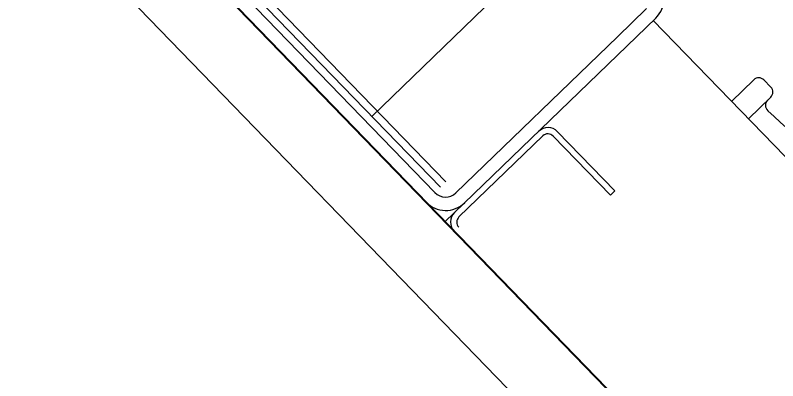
# Model space of a CAD drawing. Extents: x 468143 to 491361, y 1438528 to 1468730.
# Drawn here: x 490354.776 to 490355.298, y 1467642.599 to 1467642.85 of the extents above; entities that cross this region are included whole.
import ezdxf

# ---------------------------------------------------------------- set-up
doc = ezdxf.new("R2010")
doc.units = 0
doc.layers.add('Xreference_dp', color=7, linetype='Continuous')

msp = doc.modelspace()

# ---------------------------------------------------------------- linework, layer by layer
at = {"layer": 'Xreference_dp'}
for p, q in [((490353.84223560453, 1467643.9777606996), (490357.66554325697, 1467640.0273155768)), ((490353.84223560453, 1467643.9777606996), (490357.66554325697, 1467640.0273155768)), ((490353.87119383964, 1467643.8771441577), (490357.6024354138, 1467640.0218266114)), ((490353.87119383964, 1467643.8771441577), (490357.6024354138, 1467640.0218266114)), ((490355.78224313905, 1467641.9725669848), (490354.04196605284, 1467643.7707139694)), ((490355.78224313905, 1467641.9725669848), (490354.04196605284, 1467643.7707139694)), ((490355.07110084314, 1467642.7355634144), (490354.65180792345, 1467643.1687991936)), ((490355.07110084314, 1467642.7355634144), (490354.65180792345, 1467643.1687991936)), ((490355.06349622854, 1467642.7282035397), (490354.6442003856, 1467643.1614423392)), ((490355.06349622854, 1467642.7282035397), (490354.6442003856, 1467643.1614423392)), ((490354.6480056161, 1467643.1651192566), (490355.06729853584, 1467642.7318834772)), ((490354.6480056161, 1467643.1651192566), (490355.06729853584, 1467642.7318834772)), ((490355.0203274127, 1467642.7804165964), (490355.1430841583, 1467642.8992226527)), ((490355.0203274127, 1467642.7804165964), (490355.1430841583, 1467642.8992226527)), ((490355.20849345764, 1467642.85432204), (490355.18847114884, 1467642.8349441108)), ((490355.20849345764, 1467642.85432204), (490355.18847114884, 1467642.8349441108)), ((490355.07038966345, 1467642.708091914), (490355.21477556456, 1467642.8478310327)), ((490355.07038966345, 1467642.708091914), (490355.21477556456, 1467642.8478310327)), ((490355.4411736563, 1467642.6103824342), (490355.2130154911, 1467642.846127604)), ((490355.4411736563, 1467642.6103824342), (490355.2130154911, 1467642.846127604)), ((490355.0779370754, 1467642.7279673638), (490355.18847114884, 1467642.8349441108)), ((490355.0779370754, 1467642.7279673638), (490355.18847114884, 1467642.8349441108)), ((490355.281889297, 1467642.8054931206), (490355.2666326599, 1467642.7907274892)), ((490355.281889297, 1467642.8054931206), (490355.2666326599, 1467642.7907274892)), ((490355.29357072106, 1467642.8004993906), (490355.2888478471, 1467642.8053793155)), ((490355.29357072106, 1467642.8004993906), (490355.2888478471, 1467642.8053793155)), ((490355.293456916, 1467642.7935408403), (490355.27820027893, 1467642.7787752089)), ((490355.293456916, 1467642.7935408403), (490355.27820027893, 1467642.7787752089)), ((490355.14752592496, 1467642.7699134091), (490355.18674484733, 1467642.7293903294)), ((490355.14752592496, 1467642.7699134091), (490355.18674484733, 1467642.7293903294)), ((490355.08000595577, 1467642.7114148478), (490355.1374775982, 1467642.767036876)), ((490355.08000595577, 1467642.7114148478), (490355.1374775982, 1467642.767036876)), ((490355.1444361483, 1467642.766923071), (490355.1836550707, 1467642.7263999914)), ((490355.1444361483, 1467642.766923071), (490355.1836550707, 1467642.7263999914)), ((490355.18674484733, 1467642.7293903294), (490355.1836550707, 1467642.7263999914)), ((490355.18674484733, 1467642.7293903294), (490355.1836550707, 1467642.7263999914))]:
    msp.add_line(p, q, dxfattribs=at)
for centre, radius, start, end in [((490355.20164871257, 1467642.8613943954), 0.0188753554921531, 314.0630276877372, 44.063027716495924), ((490355.20164871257, 1467642.8613943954), 0.0188753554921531, 314.0630276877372, 44.063027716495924), ((490355.2853116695, 1467642.8019569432), 0.004921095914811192, 44.0630277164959, 134.06306456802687), ((490355.2853116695, 1467642.8019569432), 0.004921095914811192, 44.0630277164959, 134.06306456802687), ((490355.29003454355, 1467642.7970770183), 0.004921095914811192, 314.06299080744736, 44.063027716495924), ((490355.29003454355, 1467642.7970770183), 0.004921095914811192, 314.06299080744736, 44.063027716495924), ((490355.294762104, 1467642.7879556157), 0.004921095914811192, 134.06304795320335, 227.6774472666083), ((490355.294762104, 1467642.7879556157), 0.004921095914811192, 134.06304795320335, 227.6774472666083), ((490354.2974312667, 1467641.6927696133), 1.4763287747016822, 40.448606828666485, 47.67744862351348), ((490354.2974312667, 1467641.6927696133), 1.4763287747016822, 40.448606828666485, 47.67744862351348), ((490355.1408999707, 1467642.7635006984), 0.009220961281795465, 44.0630277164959, 134.06302768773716), ((490355.1408999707, 1467642.7635006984), 0.009220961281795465, 44.0630277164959, 134.06302768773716), ((490355.1408999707, 1467642.7635006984), 0.004921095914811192, 44.0630277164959, 134.06302768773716), ((490355.1408999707, 1467642.7635006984), 0.004921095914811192, 44.0630277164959, 134.06302768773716), ((490355.0708347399, 1467642.7353058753), 0.010212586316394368, 224.06302771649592, 314.0630276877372), ((490355.0708347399, 1467642.7353058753), 0.010212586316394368, 224.06302771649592, 314.0630276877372), ((490355.0708261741, 1467642.7347821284), 0.0188753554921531, 224.06302771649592, 314.0630276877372), ((490355.0708261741, 1467642.7347821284), 0.0188753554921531, 224.06302771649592, 314.0630276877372), ((490355.08342832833, 1467642.7078786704), 0.009220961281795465, 134.06302768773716, 224.06302771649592), ((490355.08342832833, 1467642.7078786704), 0.009220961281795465, 134.06302768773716, 224.06302771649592), ((490355.08342832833, 1467642.7078786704), 0.004921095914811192, 134.06302768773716, 224.06302771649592), ((490355.08342832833, 1467642.7078786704), 0.004921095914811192, 134.06302768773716, 224.06302771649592)]:
    msp.add_arc(centre, radius, start, end, dxfattribs=at)

doc.saveas('drawing.dxf')
